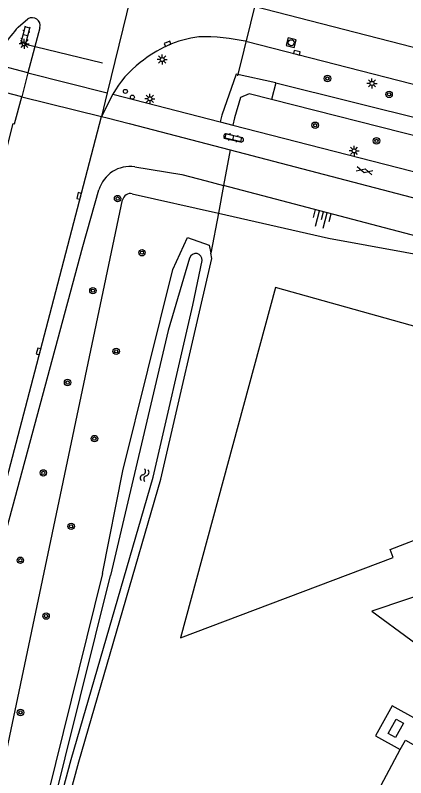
# Model space of a CAD drawing. Extents: x 131000 to 133013, y 393000 to 396501.
# Drawn here: x 131341.7 to 131390.2, y 393941.5 to 394036.2 of the extents above; entities that cross this region are included whole.
import ezdxf

# ---------------------------------------------------------------- set-up
doc = ezdxf.new("R2010")
doc.units = 0
for name, color, linetype in [('gg-bbg-lage trafo', 7, 'Continuous'), ('gg-knt-BGT kruinlijn', 7, 'Continuous'), ('gg-knt-bovenkant onderkant talud', 7, 'Continuous'), ('gg-knt-verharding', 7, 'Continuous'), ('gg-kntw-bovenkant insteek waterloop', 7, 'Continuous'), ('gg-kntw-greppel-droge sloot', 7, 'Continuous'), ('gg-kntw-waterlijn', 7, 'Continuous'), ('gg-kwrk-duiker nz buis', 7, 'Continuous'), ('gt-bbg-plantopografie pand', 7, 'Continuous'), ('gt-grn-groengrens', 7, 'Continuous'), ('gt-grn-vlakafsluiter', 7, 'Continuous'), ('gt-grn-weggrens', 7, 'Continuous'), ('gt-knt-lijn portaal', 7, 'Continuous'), ('gt-symb-boom', 7, 'Continuous'), ('gt-symb-drukknoppaal', 7, 'Continuous'), ('gt-symb-gesloten verharding', 7, 'Continuous'), ('gt-symb-klinker verharding', 7, 'Continuous'), ('gt-symb-kolk', 7, 'Continuous'), ('gt-symb-lichtmast', 7, 'Continuous'), ('gt-symb-rioolschacht', 7, 'Continuous'), ('gt-symb-talud symbool', 7, 'Continuous'), ('gt-symb-verkeersregelinstallatiepaal', 7, 'Continuous'), ('gt-symb-watersymbool', 7, 'Continuous'), ('gx-grn-maaiveld', 7, 'Continuous')]:
    doc.layers.add(name, color=color, linetype=linetype)

# ---------------------------------------------------------------- blocks, each defined once
blk = doc.blocks.new('gt0-RS')
at = {"layer": 'gt-symb-rioolschacht'}
blk.add_lwpolyline([(-0.5, -0.5), (0.5, -0.5), (0.5, 0.5), (-0.5, 0.5)], close=True, dxfattribs=at)
blk.add_circle((0, 0), 0.375, dxfattribs=at)
blk = doc.blocks.new('gt0-KOLK')
at = {"layer": 'gt-symb-kolk'}
blk.add_lwpolyline([(0, 0), (0.375, 0), (0.375, 0.4), (-0.375, 0.4), (-0.375, 0), (0, 0)], dxfattribs=at)
blk = doc.blocks.new('gt0-BOOM')
at = {"layer": 'gt-symb-boom'}
for radius in [0.4, 0.2]:
    blk.add_circle((0, 0), radius, dxfattribs=at)
blk = doc.blocks.new('gt0-LMAST')
at = {"layer": 'gt-symb-lichtmast'}
for p, q in [((-0.182, 0.173), (-0.447, 0.438)), ((-0.005, 0.246), (-0.005, 0.621)), ((0.172, 0.173), (0.437, 0.438)), ((-0.255, -0.004), (-0.63, -0.004)), ((-0.182, -0.181), (-0.447, -0.446)), ((-0.005, -0.254), (-0.005, -0.629)), ((0.437, -0.446), (0.172, -0.181)), ((0.245, -0.004), (0.62, -0.004))]:
    blk.add_line(p, q, dxfattribs=at)
blk.add_circle((-0.005, -0.004), 0.25, dxfattribs=at)
blk = doc.blocks.new('gt0-KL1')
at = {"layer": 'gt-symb-klinker verharding'}
for p, q in [((-1.15, 0.3), (1.15, 0.3)), ((-1, -0.3), (-1, 0.3)), ((-0.5, 0.3), (-0.5, 0.45)), ((0, -0.3), (0, 0.3)), ((0.5, 0.3), (0.5, 0.45)), ((1, -0.3), (1, 0.3)), ((-1.15, -0.3), (1.15, -0.3)), ((-0.5, -0.45), (-0.5, -0.3)), ((0.5, -0.45), (0.5, -0.3))]:
    blk.add_line(p, q, dxfattribs=at)
blk = doc.blocks.new('gt0-GESVH1')
at = {"layer": 'gt-symb-gesloten verharding'}
for p, q in [((-0.992, -0.261), (0.008, 0.239)), ((0.008, -0.261), (-0.992, 0.239)), ((0.008, 0.239), (1.008, -0.261)), ((1.008, 0.239), (0.008, -0.261))]:
    blk.add_line(p, q, dxfattribs=at)
blk = doc.blocks.new('gt0-TALUD_1')
at = {"layer": 'gt-symb-talud symbool'}
for p, q in [((-1, -1), (-1, 0)), ((-0.5, -2), (-0.5, 0)), ((0, -1), (0, 0)), ((0.5, -2), (0.5, 0)), ((1, -1), (1, 0))]:
    blk.add_line(p, q, dxfattribs=at)
blk = doc.blocks.new('gt0-VIPAAL')
at = {"layer": 'gt-symb-verkeersregelinstallatiepaal'}
blk.add_circle((0, 0), 0.25, dxfattribs=at)
blk = doc.blocks.new('gt0-DPAAL')
at = {"layer": 'gt-symb-drukknoppaal'}
blk.add_circle((0, 0), 0.25, dxfattribs=at)
blk = doc.blocks.new('gt0-WA')
at = {"layer": 'gt-symb-watersymbool'}
for centre, start, end in [((-0.323, 0.022), 28.07249, 151.92751), ((0.427, 0.422), 208.07248, 331.92751), ((-0.323, -0.428), 28.07249, 151.92751), ((0.427, -0.028), 208.07248, 331.92751)]:
    blk.add_arc(centre, 0.425, start, end, dxfattribs=at)

msp = doc.modelspace()

# ---------------------------------------------------------------- linework, layer by layer
at = {"layer": 'gg-bbg-lage trafo'}
msp.add_lwpolyline([(131389.927, 393948.28), (131388.932, 393946.493), (131388.013, 393947.005), (131389.008, 393948.792), (131389.927, 393948.28)], dxfattribs=at)
at = {"layer": 'gg-knt-BGT kruinlijn'}
for p, q in [((131356.529, 394017.389), (131362.383, 394016.462)), ((131362.383, 394016.462), (131365.38, 394015.672)), ((131365.38, 394015.672), (131367.553, 394015.1)), ((131404.54, 394005.357), (131367.553, 394015.1)), ((131350.059, 394007.501), (131352.056, 394014.531)), ((131331.23, 393937.844), (131350.059, 394007.501))]:
    msp.add_line(p, q, dxfattribs=at)
msp.add_arc((131355.903, 394013.439), 3.999, 81.00098, 164.15169, dxfattribs=at)
at = {"layer": 'gg-knt-bovenkant onderkant talud'}
msp.add_line((131356.198, 394014.063), (131366.902, 394011.644), dxfattribs=at)
for points in [[(131331.23, 393937.844), (131336.314, 393924.64), (131354.999, 394013.294)], [(131366.902, 394011.644), (131380.606, 394008.547), (131403.96, 394004.281)]]:
    msp.add_lwpolyline(points, dxfattribs=at)
msp.add_arc((131355.976, 394013.09), 0.998, 77.14264, 168.20697, dxfattribs=at)
at = {"layer": 'gg-knt-verharding'}
for p, q in [((131427.878, 394022.801), (131364.889, 394039.003)), ((131342.016, 394034.765), (131343.233, 394035.776)), ((131344.718, 394034.693), (131343.236, 394029.092)), ((131370.484, 394032.963), (131409.193, 394023.074)), ((131343.236, 394029.092), (131338.861, 394030.2)), ((131342.478, 394026.122), (131337.571, 394027.353)), ((131353.796, 394026.424), (131367.136, 394022.991)), ((131352.375, 394023.664), (131353.079, 394023.484)), ((131367.136, 394022.991), (131368.69, 394022.592)), ((131368.69, 394022.592), (131403.182, 394013.716)), ((131369.834, 394021.025), (131367.887, 394021.491)), ((131369.723, 394020.496), (131367.761, 394020.976))]:
    msp.add_line(p, q, dxfattribs=at)
for points in [[(131337.867, 394008.897), (131341.384, 394022.771), (131341.58, 394022.731), (131342.478, 394026.122)], [(131333.748, 393953.117), (131338.965, 393972.462), (131346.198, 394000), (131352.375, 394023.664)], [(131353.079, 394023.484), (131355.816, 394022.806), (131368.386, 394019.523)], [(131368.386, 394019.523), (131404.356, 394010.13), (131405.568, 394009.725), (131406.746, 394009.229)], [(131398.517, 393959.321), (131395.907, 393961.255), (131394.482, 393965.054), (131385.987, 393962.202), (131395.671, 393955.07)], [(131391.58, 393948.728), (131388.519, 393950.432), (131386.45, 393946.716), (131389.511, 393945.012)], [(131389.511, 393945.012), (131390.151, 393946.162), (131393.461, 393944.319)]]:
    msp.add_lwpolyline(points, dxfattribs=at)
for centre, radius, start, end in [((131343.767, 394034.948), 0.985, 344.98527, 122.80872), ((131358.946, 394019.691), 22.668, 138.31984, 152.38127), ((131366.329, 394019.532), 14.155, 97.57262, 130.16194), ((131364.89, 394007.384), 26.183, 77.66457, 90.93309), ((131364.713, 394020.397), 12.47, 127.04775, 151.09904), ((131367.827, 394021.233), 0.265, 76.85683, 255.6473), ((131369.764, 394020.764), 0.271, 261.26676, 75.03235)]:
    msp.add_arc(centre, radius, start, end, dxfattribs=at)
at = {"layer": 'gg-kntw-bovenkant insteek waterloop'}
for p, q in [((131374.045, 394027.849), (131373.518, 394025.788)), ((131415.621, 394015.015), (131373.518, 394025.788)), ((131352.5, 393966.865), (131342.655, 393927.235))]:
    msp.add_line(p, q, dxfattribs=at)
for points in [[(131374.045, 394027.849), (131411.853, 394018.42), (131416.27, 394016.608)], [(131352.5, 393966.865), (131355.027, 393979.644), (131361.254, 394004.67), (131363.086, 394008.608), (131365.761, 394007.689), (131365.968, 394006.686)], [(131349.548, 393943.492), (131359.753, 393978.6), (131366.105, 394006.026), (131365.968, 394006.686)]]:
    msp.add_lwpolyline(points, dxfattribs=at)
at = {"layer": 'gg-kntw-greppel-droge sloot'}
for points in [[(131374.045, 394027.849), (131369.106, 394028.916), (131367.353, 394023.836), (131367.136, 394022.991)], [(131373.518, 394025.788), (131370.745, 394026.472), (131369.661, 394026.029), (131368.919, 394023.482), (131368.69, 394022.592)]]:
    msp.add_lwpolyline(points, dxfattribs=at)
at = {"layer": 'gg-kntw-waterlijn'}
msp.add_lwpolyline([(131363.334, 394006.077), (131360.659, 393997.055), (131353.476, 393966.647)], dxfattribs=at)
msp.add_arc((131364.095, 394005.847), 0.795, 353.31113, 163.14638, dxfattribs=at)
at = {"layer": 'gg-kwrk-duiker nz buis'}
msp.add_line((131375.081, 394052.298), (131369.297, 394028.714), dxfattribs=at)
at = {"layer": 'gt-bbg-plantopografie pand'}
msp.add_lwpolyline([(131399.471, 393979.933), (131403.349, 393994.201), (131373.989, 394002.395), (131362.197, 393958.894), (131388.635, 393968.853), (131388.248, 393969.881), (131393.202, 393971.747), (131393.602, 393973.042), (131396.839, 393974.242), (131398.431, 393980.06), (131399.43, 393979.786), (131399.471, 393979.933)], dxfattribs=at)
at = {"layer": 'gt-grn-groengrens'}
for p, q in [((131368.386, 394019.523), (131367.553, 394015.1)), ((131367.553, 394015.1), (131366.902, 394011.644)), ((131366.902, 394011.644), (131365.968, 394006.686)), ((131385.124, 393936.796), (131389.511, 393945.012))]:
    msp.add_line(p, q, dxfattribs=at)
at = {"layer": 'gt-grn-vlakafsluiter'}
msp.add_line((131353.796, 394026.424), (131352.375, 394023.664), dxfattribs=at)
at = {"layer": 'gt-grn-weggrens'}
for p, q in [((131357.574, 394044.933), (131353.093, 394026.602)), ((131343.236, 394029.092), (131342.478, 394026.122)), ((131343.236, 394029.092), (131353.093, 394026.602)), ((131353.093, 394026.602), (131352.375, 394023.664)), ((131342.478, 394026.122), (131352.375, 394023.664))]:
    msp.add_line(p, q, dxfattribs=at)
at = {"layer": 'gt-knt-lijn portaal'}
msp.add_line((131342.776, 394032.686), (131352.49, 394030.309), dxfattribs=at)
at = {"layer": 'gx-grn-maaiveld'}
for points in [[(131344.765, 393927.981), (131344.85, 393928.628), (131346.616, 393936.382), (131348.588, 393943.771), (131358.785, 393978.853), (131363.735, 394000.226), (131364.884, 394005.754)], [(131343.925, 393927.645), (131344.079, 393928.82), (131353.476, 393966.647)], [(131345.825, 393928.406), (131347.587, 393936.142), (131349.548, 393943.492)]]:
    msp.add_lwpolyline(points, dxfattribs=at)

# ---------------------------------------------------------------- block references
at = {"layer": 'gt-symb-boom'}
for p in [(131380.467, 394028.378), (131388.13, 394026.406), (131378.935, 394022.573), (131386.566, 394020.63), (131354.381, 394013.459), (131357.411, 394006.734), (131351.308, 394002.021), (131354.201, 393994.48), (131348.157, 393990.607), (131351.5, 393983.642), (131345.144, 393979.379), (131348.599, 393972.738), (131342.289, 393968.525), (131345.49, 393961.593), (131342.303, 393949.618)]:
    msp.add_blockref('gt0-BOOM', p, dxfattribs=at)
at = {"layer": 'gt-symb-drukknoppaal', "rotation": 76.26320909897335}
msp.add_blockref('gt0-DPAAL', (131356.213, 394026.059), dxfattribs=at)
at = {"layer": 'gt-symb-gesloten verharding', "rotation": -14.42553178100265}
msp.add_blockref('gt0-GESVH1', (131385.069, 394016.932), dxfattribs=at)
at = {"layer": 'gt-symb-klinker verharding'}
for p, rotation in [((131342.924, 394033.742), 76.17220496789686), ((131368.773, 394021.02), -12.702731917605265)]:
    msp.add_blockref('gt0-KL1', p, dxfattribs=dict(at, rotation=rotation))
at = {"layer": 'gt-symb-kolk'}
for p, rotation in [((131360.672, 394032.508), 23.56707121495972), ((131376.613, 394031.384), -14.244742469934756), ((131349.791, 394013.744), 75.82485794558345), ((131344.741, 393994.428), 75.28268885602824)]:
    msp.add_blockref('gt0-KOLK', p, dxfattribs=dict(at, rotation=rotation))
at = {"layer": 'gt-symb-lichtmast'}
for p in [(131342.776, 394032.686), (131359.926, 394030.737), (131386.009, 394027.772), (131358.395, 394025.861), (131383.783, 394019.391)]:
    msp.add_blockref('gt0-LMAST', p, dxfattribs=at)
at = {"layer": 'gt-symb-rioolschacht', "rotation": -14.189180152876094}
msp.add_blockref('gt0-RS', (131375.958, 394032.826), dxfattribs=at)
at = {"layer": 'gt-symb-talud symbool', "xscale": 1.0000569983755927, "yscale": 1.000056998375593, "rotation": -14.77272395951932}
msp.add_blockref('gt0-TALUD_1', (131379.967, 394011.83), dxfattribs=at)
at = {"layer": 'gt-symb-verkeersregelinstallatiepaal', "rotation": 76.26320909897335}
msp.add_blockref('gt0-VIPAAL', (131355.345, 394026.777), dxfattribs=at)
at = {"layer": 'gt-symb-watersymbool', "rotation": 74.75492966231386}
msp.add_blockref('gt0-WA', (131357.717, 393979.043), dxfattribs=at)

doc.saveas('drawing.dxf')
